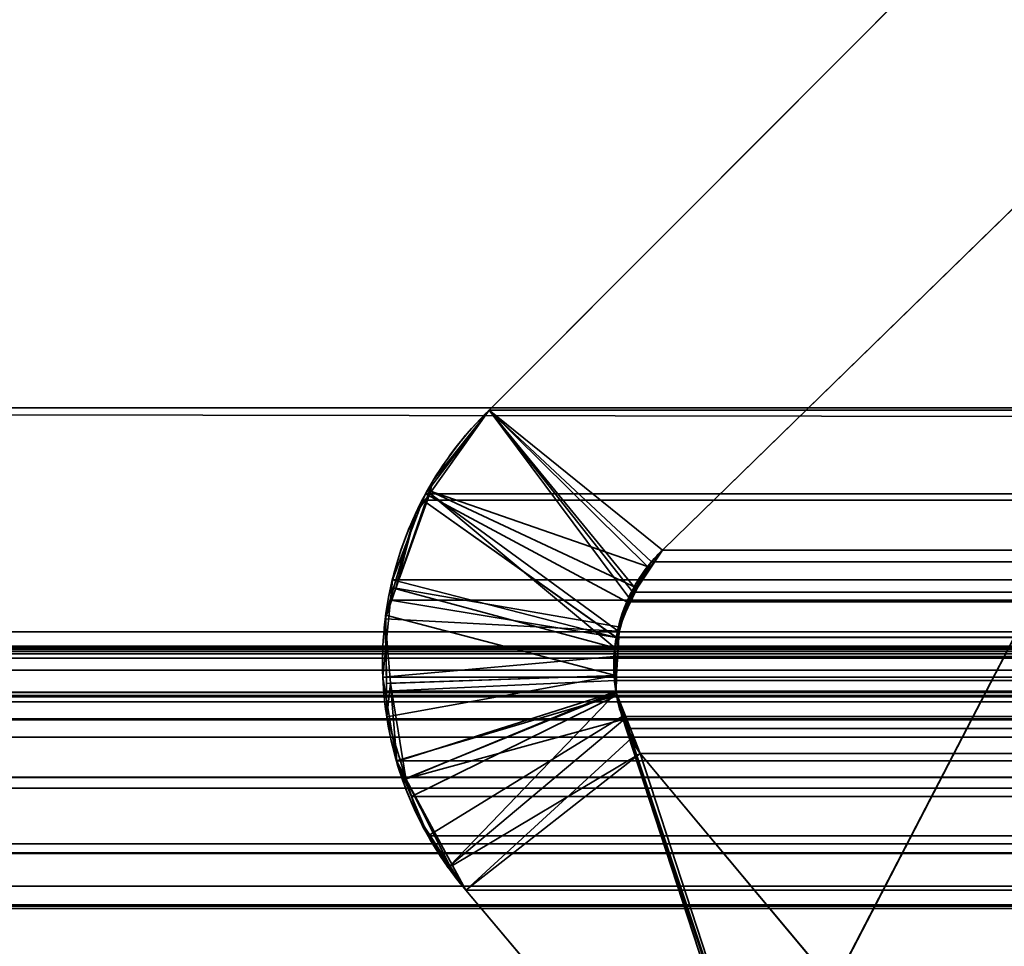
# Model space of a CAD drawing. Header units: millimetres. Extents: x -603 to 3703, y -121 to 193.
# Tile 362 of 656: x 1037.29 to 1039.94, y 1.19 to 3.69. Entities that reach past the tile are written whole.
import ezdxf

# ---------------------------------------------------------------- set-up
doc = ezdxf.new("R2010")
doc.units = ezdxf.units.MM
doc.layers.add('152', color=7, linetype='Continuous', true_color=0xffffff)

# ---------------------------------------------------------------- blocks, each defined once
blk = doc.blocks.new('UG_SURFACE_066')
at = {"layer": '152', "color": 252, "linetype": 'Continuous', "lineweight": 35}
for points in [[(1041, 4.0145, -7.75), (1026, 4.0145, -7.75), (1026, -24.9528, -7.75), (1974, -24.9528, -7.75)], [(1026, -24.9528, -8.75), (1026, 4.0145, -8.75), (1041, 4.0145, -8.75)], [(1041, 4.0145, -8.75), (1959, 4.0145, -8.75), (1026, -24.9528, -8.75)], [(1959, 4.0145, -8.75), (1974, 4.0145, -8.75), (1974, -24.9528, -8.75), (1026, -24.9528, -8.75)]]:
    blk.add_3dface(points, dxfattribs=at)
blk = doc.blocks.new('UG_SURFACE_068')
at = {"layer": '152', "color": 7, "linetype": 'Continuous', "lineweight": 35}
for points in [[(1039.8083, 3.9049, 2007.4418), (1039.8064, 3.8936, 2007.4437), (1040.271, 3.4787, 2006.979), (1040.3596, 3.6037, 2006.8905)], [(1040.3596, 3.6037, 2006.8905), (1040.4038, 3.6663, 2006.8462), (1040.4313, 3.7599, 2006.8188), (1039.8083, 3.9049, 2007.4418)], [(1040.271, 3.4787, -8.75), (1039.0229, 2.2621, -8.75), (1038.5557, 2.6395, -8.75), (1039.8064, 3.8936, -8.75)], [(1039.0229, 2.2621, 2008.2271), (1040.271, 3.4787, 2006.979), (1039.8064, 3.8936, 2007.4437), (1038.5557, 2.6395, 2008.6942)], [(1039.8064, 3.8936, -8.75), (1038.5557, 2.6395, -8.75), (1038.5557, 2.6395, 2008.6942), (1039.8064, 3.8936, 2007.4437)], [(1039.8064, 3.8936, -8.75), (1040.354, 3.6031, -8.75), (1040.271, 3.4787, -8.75)], [(1039.8064, 3.8936, -8.75), (1040.4179, 3.6987, -8.75), (1040.354, 3.6031, -8.75)], [(1040.271, 3.4787, 2006.979), (1039.0229, 2.2621, 2008.2271), (1039.0229, 2.2621, -8.75), (1040.271, 3.4787, -8.75)], [(1038.395, 2.4216, -8.75), (1038.4043, 2.4487, -8.75), (1038.5557, 2.6395, -8.75), (1038.983, 2.2174, -8.75)], [(1038.9063, 2.0413, 2008.3437), (1038.9322, 2.1339, 2008.3179), (1038.5557, 2.6395, 2008.6942), (1038.396, 2.4145, 2008.8539)], [(1038.4043, 2.4487, -8.75), (1038.396, 2.4145, 2008.8539), (1038.5557, 2.6395, 2008.6942)], [(1038.5557, 2.6395, 2008.6942), (1038.5557, 2.6395, -8.75), (1038.4043, 2.4487, -8.75)], [(1039.0229, 2.2621, -8.75), (1038.983, 2.2174, -8.75), (1038.5557, 2.6395, -8.75)], [(1038.5557, 2.6395, 2008.6942), (1038.9322, 2.1339, 2008.3179), (1038.95, 2.1591, 2008.3001)], [(1038.95, 2.1591, 2008.3001), (1039.0229, 2.2621, 2008.2271), (1038.5557, 2.6395, 2008.6942)], [(1038.4043, 2.4487, -8.75), (1038.395, 2.4216, -8.75), (1038.396, 2.4145, 2008.8539)], [(1038.955, 2.1594, -8.75), (1038.9044, 2.0549, -8.75), (1038.3043, 2.1591, -8.75), (1038.395, 2.4216, -8.75)], [(1038.396, 2.4145, 2008.8539), (1038.395, 2.4216, -8.75), (1038.3043, 2.1591, -8.75)], [(1038.395, 2.4216, -8.75), (1038.983, 2.2174, -8.75), (1038.955, 2.1594, -8.75)], [(1038.396, 2.4145, 2008.8539), (1038.357, 2.3595, 2008.893), (1038.2984, 2.1593, 2008.9517), (1038.8944, 1.9984, 2008.3556)], [(1038.3043, 2.1591, -8.75), (1038.357, 2.3595, 2008.893), (1038.396, 2.4145, 2008.8539)], [(1038.396, 2.4145, 2008.8539), (1038.8944, 1.9984, 2008.3556), (1038.9063, 2.0413, 2008.3437)], [(1038.3043, 2.1591, -8.75), (1038.2984, 2.1593, 2008.9517), (1038.357, 2.3595, 2008.893)], [(1039.0229, 2.2621, 2008.2271), (1038.95, 2.1591, 2008.3001), (1038.955, 2.1594, -8.75)], [(1038.955, 2.1594, -8.75), (1038.983, 2.2174, -8.75), (1039.0229, 2.2621, 2008.2271)], [(1038.983, 2.2174, -8.75), (1039.0229, 2.2621, -8.75), (1039.0229, 2.2621, 2008.2271)], [(1038.2758, 2.0769, -8.75), (1038.2771, 2.0869, 2008.9729), (1038.2984, 2.1593, 2008.9517)], [(1038.2984, 2.1593, 2008.9517), (1038.3043, 2.1591, -8.75), (1038.2758, 2.0769, -8.75)], [(1038.2758, 2.0769, -8.75), (1038.3043, 2.1591, -8.75), (1038.9044, 2.0549, -8.75), (1038.904, 2.0437, -8.75)], [(1038.8967, 1.9241, 2008.3532), (1038.8944, 1.9984, 2008.3556), (1038.2984, 2.1593, 2008.9517), (1038.2771, 2.0869, 2008.9729)], [(1038.904, 2.0437, -8.75), (1038.9044, 2.0549, -8.75), (1038.95, 2.1591, 2008.3001)], [(1038.95, 2.1591, 2008.3001), (1038.9322, 2.1339, 2008.3179), (1038.904, 2.0437, -8.75)], [(1038.9044, 2.0549, -8.75), (1038.955, 2.1594, -8.75), (1038.95, 2.1591, 2008.3001)], [(1038.9322, 2.1339, 2008.3179), (1038.9063, 2.0413, 2008.3437), (1038.904, 2.0437, -8.75)], [(1038.2788, 1.902, 2008.9712), (1038.2771, 2.0869, 2008.9729), (1038.2758, 2.0769, -8.75)], [(1038.2897, 1.9034, -8.75), (1038.2758, 2.0769, -8.75), (1038.904, 2.0437, -8.75), (1038.8993, 1.9236, -8.75)], [(1038.2758, 2.0769, -8.75), (1038.2897, 1.9034, -8.75), (1038.2788, 1.902, 2008.9712)], [(1038.2771, 2.0869, 2008.9729), (1038.2788, 1.902, 2008.9712), (1038.8967, 1.9241, 2008.3532)], [(1038.9063, 2.0413, 2008.3437), (1038.8944, 1.9984, 2008.3556), (1038.8993, 1.9236, -8.75)], [(1038.8993, 1.9236, -8.75), (1038.904, 2.0437, -8.75), (1038.9063, 2.0413, 2008.3437)], [(1038.8944, 1.9984, 2008.3556), (1038.8967, 1.9241, 2008.3532), (1038.8993, 1.9236, -8.75)], [(1038.8967, 1.9241, 2008.3532), (1038.2788, 1.902, 2008.9712), (1038.2797, 1.8123, 2008.9703)], [(1038.2797, 1.8123, 2008.9703), (1038.3317, 1.6459, 2008.9183), (1038.8981, 1.8769, 2008.3518), (1038.8967, 1.9241, 2008.3532)], [(1038.8993, 1.9236, -8.75), (1038.8976, 1.8796, -8.75), (1038.3066, 1.6913, -8.75), (1038.2897, 1.9034, -8.75)], [(1038.8993, 1.9236, -8.75), (1038.8967, 1.9241, 2008.3532), (1038.8981, 1.8769, 2008.3518)], [(1038.8981, 1.8769, 2008.3518), (1038.8976, 1.8796, -8.75), (1038.8993, 1.9236, -8.75)], [(1038.2797, 1.8123, 2008.9703), (1038.2788, 1.902, 2008.9712), (1038.2897, 1.9034, -8.75)], [(1038.3317, 1.6459, 2008.9183), (1038.2797, 1.8123, 2008.9703), (1038.2897, 1.9034, -8.75)], [(1038.2897, 1.9034, -8.75), (1038.3066, 1.6913, -8.75), (1038.3317, 1.6459, 2008.9183)], [(1038.3315, 1.645, -8.75), (1038.3066, 1.6913, -8.75), (1038.8976, 1.8796, -8.75)], [(1038.3315, 1.645, -8.75), (1038.8976, 1.8796, -8.75), (1038.9258, 1.8076, -8.75)], [(1038.8981, 1.8769, 2008.3518), (1038.3317, 1.6459, 2008.9183), (1038.3643, 1.542, 2008.8856), (1038.45, 1.4105, 2008.8)], [(1038.9214, 1.807, 2008.3287), (1038.8981, 1.8769, 2008.3518), (1038.45, 1.4105, 2008.8)], [(1038.8976, 1.8796, -8.75), (1038.8981, 1.8769, 2008.3518), (1038.9214, 1.807, 2008.3287)], [(1038.9214, 1.807, 2008.3287), (1038.9258, 1.8076, -8.75), (1038.8976, 1.8796, -8.75)], [(1038.9258, 1.8076, -8.75), (1038.9628, 1.7131, -8.75), (1038.4572, 1.4111, -8.75), (1038.3315, 1.645, -8.75)], [(1038.45, 1.4105, 2008.8), (1038.4927, 1.345, 2008.7574), (1038.939, 1.754, 2008.311), (1038.9214, 1.807, 2008.3287)], [(1038.9258, 1.8076, -8.75), (1038.9214, 1.807, 2008.3287), (1038.939, 1.754, 2008.311)], [(1038.9258, 1.8076, -8.75), (1038.939, 1.754, 2008.311), (1038.9628, 1.7131, 2008.2872)], [(1038.9628, 1.7131, 2008.2872), (1038.9628, 1.7131, -8.75), (1038.9258, 1.8076, -8.75)], [(1038.9628, 1.7131, 2008.2872), (1038.939, 1.754, 2008.311), (1038.4927, 1.345, 2008.7574)], [(1038.4927, 1.345, -8.75), (1038.4572, 1.4111, -8.75), (1038.9628, 1.7131, -8.75)], [(1038.9628, 1.7131, -8.75), (1039.515, 1.0529, -8.75), (1039.4311, 0.2303, -8.75), (1038.4927, 1.345, -8.75)], [(1039.515, 1.0529, 2007.735), (1038.9628, 1.7131, 2008.2872), (1038.4927, 1.345, 2008.7574), (1039.4311, 0.2303, 2007.8189)], [(1038.9628, 1.7131, 2008.2872), (1039.515, 1.0529, 2007.735), (1039.515, 1.0529, -8.75), (1038.9628, 1.7131, -8.75)], [(1038.3066, 1.6913, -8.75), (1038.3315, 1.645, -8.75), (1038.3317, 1.6459, 2008.9183)], [(1038.3643, 1.542, 2008.8856), (1038.3317, 1.6459, 2008.9183), (1038.3315, 1.645, -8.75)], [(1038.3315, 1.645, -8.75), (1038.4572, 1.4111, -8.75), (1038.45, 1.4105, 2008.8)], [(1038.45, 1.4105, 2008.8), (1038.3643, 1.542, 2008.8856), (1038.3315, 1.645, -8.75)], [(1038.4927, 1.345, 2008.7574), (1038.45, 1.4105, 2008.8), (1038.4572, 1.4111, -8.75)], [(1038.4572, 1.4111, -8.75), (1038.4927, 1.345, -8.75), (1038.4927, 1.345, 2008.7574)], [(1038.4927, 1.345, -8.75), (1039.4311, 0.2303, -8.75), (1039.4311, 0.2303, 2007.8189), (1038.4927, 1.345, 2008.7574)]]:
    blk.add_3dface(points, dxfattribs=at)
blk = doc.blocks.new('UG_SURFACE_069')
at = {"layer": '152', "color": 7, "linetype": 'Continuous', "lineweight": 35}
for points in [[(1974.175, 2.6459, 2021.425), (1974.1284, 5.9608, 2021.3785), (1025.8716, 5.9608, 2021.3785), (1025.825, 2.6459, 2021.425)], [(1026.7951, 2.0412, 2020.4549), (1026.8776, 4.9715, 2020.3724), (1973.1224, 4.9715, 2020.3724), (1973.2049, 2.0412, 2020.4549)], [(1039.8074, 3.8999, 2007.4427), (1039.8085, 3.9069, 2007.4415), (1040.3413, 3.5634, 2006.9087)], [(1040.4299, 3.7374, 2006.82), (1040.3566, 3.5821, 2006.8934), (1040.3413, 3.5634, 2006.9087), (1039.8085, 3.9069, 2007.4415)], [(1038.5557, 2.6395, 2008.6942), (1039.8064, 3.8936, 2007.4437), (1040.271, 3.4787, 2006.979), (1039.0229, 2.2621, 2008.2271)], [(1039.8064, 3.8936, 2007.4437), (1038.5557, 2.6395, 2008.6942), (1961.4443, 2.6395, 2008.6942), (1960.1936, 3.8936, 2007.4437)], [(1040.3413, 3.5634, 2006.9087), (1040.271, 3.4787, 2006.979), (1039.8064, 3.8936, 2007.4437), (1039.8074, 3.8999, 2007.4427)], [(1959.729, 3.4787, 2006.979), (1960.9771, 2.2621, 2008.2271), (1039.0229, 2.2621, 2008.2271), (1040.271, 3.4787, 2006.979)], [(1974.1695, 1.0733, 2021.4195), (1025.825, 2.6459, 2021.425), (1025.7392, 0.3108, 2021.5108)], [(1974.1695, 1.0733, 2021.4195), (1974.175, 2.6459, 2021.425), (1025.825, 2.6459, 2021.425)], [(1038.9432, 2.1485, 2008.307), (1038.927, 2.1222, 2008.3232), (1038.3841, 2.4134, 2008.8658), (1038.5557, 2.6395, 2008.6942)], [(1961.6159, 2.4134, 2008.8658), (1961.4443, 2.6395, 2008.6942), (1038.5557, 2.6395, 2008.6942), (1038.3841, 2.4134, 2008.8658)], [(1038.5557, 2.6395, 2008.6942), (1038.9938, 2.2307, 2008.2562), (1038.9432, 2.1485, 2008.307)], [(1039.0229, 2.2621, 2008.2271), (1038.9938, 2.2307, 2008.2562), (1038.5557, 2.6395, 2008.6942)], [(1038.8983, 2.026, 2008.3516), (1038.295, 2.1819, 2008.955), (1038.3775, 2.3964, 2008.8725)], [(1961.705, 2.1819, 2008.955), (1961.6225, 2.3964, 2008.8725), (1038.3775, 2.3964, 2008.8725), (1038.295, 2.1819, 2008.955)], [(1038.3775, 2.3964, 2008.8725), (1038.3841, 2.4134, 2008.8658), (1038.927, 2.1222, 2008.3232), (1038.8988, 2.0275, 2008.3513)], [(1038.3775, 2.3964, 2008.8725), (1961.6225, 2.3964, 2008.8725), (1961.6159, 2.4134, 2008.8658)], [(1038.3841, 2.4134, 2008.8658), (1038.3775, 2.3964, 2008.8725), (1961.6159, 2.4134, 2008.8658)], [(1038.8988, 2.0275, 2008.3513), (1038.8983, 2.026, 2008.3516), (1038.3775, 2.3964, 2008.8725)], [(1961.0555, 2.1585, 2008.3055), (1038.9938, 2.2307, 2008.2562), (1039.0229, 2.2621, 2008.2271)], [(1039.0229, 2.2621, 2008.2271), (1960.9771, 2.2621, 2008.2271), (1961.0555, 2.1585, 2008.3055)], [(1961.0584, 2.151, 2008.3084), (1038.9432, 2.1485, 2008.307), (1038.9938, 2.2307, 2008.2562)], [(1961.0555, 2.1585, 2008.3055), (1961.0584, 2.151, 2008.3084), (1038.9938, 2.2307, 2008.2562)], [(1038.2897, 2.1271, 2008.9602), (1038.295, 2.1819, 2008.955), (1038.8983, 2.026, 2008.3516)], [(1038.295, 2.1819, 2008.955), (1038.2897, 2.1271, 2008.9602), (1961.7103, 2.1271, 2008.9602)], [(1038.295, 2.1819, 2008.955), (1961.7103, 2.1271, 2008.9602), (1961.705, 2.1819, 2008.955)], [(1038.9432, 2.1485, 2008.307), (1961.0584, 2.151, 2008.3084), (1961.0955, 2.0554, 2008.3454)], [(1038.8983, 2.026, 2008.3516), (1038.8924, 1.975, 2008.3575), (1038.2693, 1.9194, 2008.9808), (1038.2897, 2.1271, 2008.9602)], [(1961.7307, 1.9194, 2008.9808), (1038.2897, 2.1271, 2008.9602), (1038.2693, 1.9194, 2008.9808)], [(1961.7307, 1.9194, 2008.9808), (1961.7103, 2.1271, 2008.9602), (1038.2897, 2.1271, 2008.9602)], [(1961.0955, 2.0554, 2008.3454), (1038.927, 2.1222, 2008.3232), (1038.9432, 2.1485, 2008.307)], [(1961.0989, 2.027, 2008.3489), (1038.8988, 2.0275, 2008.3513), (1038.927, 2.1222, 2008.3232)], [(1961.0955, 2.0554, 2008.3454), (1961.0989, 2.027, 2008.3489), (1038.927, 2.1222, 2008.3232)], [(1026.7959, 2.002, 2020.4542), (1026.7951, 2.0412, 2020.4549), (1973.2049, 2.0412, 2020.4549)], [(1026.7959, 2.002, 2020.4542), (1973.2049, 2.0412, 2020.4549), (1973.2012, 1.9603, 2020.4513)], [(1038.8924, 1.975, 2008.3575), (1038.8983, 2.026, 2008.3516), (1961.1057, 1.9097, 2008.3556)], [(1961.1082, 1.9483, 2008.3582), (1038.8983, 2.026, 2008.3516), (1038.8988, 2.0275, 2008.3513)], [(1961.1082, 1.9483, 2008.3582), (1961.1057, 1.9097, 2008.3556), (1038.8983, 2.026, 2008.3516)], [(1038.8988, 2.0275, 2008.3513), (1961.0989, 2.027, 2008.3489), (1961.1082, 1.9483, 2008.3582)], [(1026.7959, 2.002, 2020.4542), (1973.2012, 1.9603, 2020.4513), (1973.1883, 1.8784, 2020.4382)], [(1973.1883, 1.8784, 2020.4382), (1026.8117, 1.8784, 2020.4382), (1026.7959, 2.002, 2020.4542)], [(1029.6266, 1.997, 2017.6234), (1027.7102, 1.295, 2019.5398), (1972.2898, 1.295, 2019.5398), (1970.3734, 1.997, 2017.6234)], [(1029.6266, 1.997, 2017.6234), (1970.3734, 1.997, 2017.6234), (1970.2933, 2.0043, 2017.5433)], [(1029.7089, 1.9934, 2017.5412), (1029.6266, 1.997, 2017.6234), (1970.2933, 2.0043, 2017.5433)], [(1970.2933, 2.0043, 2017.5433), (1970.291, 2.0038, 2017.5412), (1029.7089, 1.9934, 2017.5412)], [(1029.8151, 1.9887, 2017.4348), (1029.7089, 1.9934, 2017.5412), (1970.291, 2.0038, 2017.5412)], [(1029.8151, 1.9887, 2017.4348), (1970.291, 2.0038, 2017.5412), (1970.1668, 1.974, 2017.4167)], [(1970.1668, 1.974, 2017.4167), (1029.8339, 1.982, 2017.416), (1029.8151, 1.9887, 2017.4348)], [(1029.8662, 1.9704, 2017.3838), (1029.8339, 1.982, 2017.416), (1970.1668, 1.974, 2017.4167)], [(1029.8662, 1.9704, 2017.3838), (1970.1668, 1.974, 2017.4167), (1970.1148, 1.9616, 2017.365)], [(1970.1148, 1.9616, 2017.365), (1029.9113, 1.938, 2017.3388), (1029.8662, 1.9704, 2017.3838)], [(1038.2754, 1.8818, 2008.9746), (1038.2693, 1.9194, 2008.9808), (1038.8924, 1.975, 2008.3575), (1038.8967, 1.9101, 2008.3532)], [(1961.1057, 1.9097, 2008.3556), (1038.8967, 1.9101, 2008.3532), (1038.8924, 1.975, 2008.3575)], [(1970.1148, 1.9616, 2017.365), (1970.0878, 1.941, 2017.3378), (1029.9113, 1.938, 2017.3388)], [(1030.0065, 1.8695, 2017.2434), (1029.9113, 1.938, 2017.3388), (1970.0878, 1.941, 2017.3378)], [(1030.0065, 1.8695, 2017.2434), (1970.0878, 1.941, 2017.3378), (1969.9935, 1.8695, 2017.2434)], [(1038.2693, 1.9194, 2008.9808), (1038.2754, 1.8818, 2008.9746), (1961.7246, 1.8818, 2008.9746), (1961.7307, 1.9194, 2008.9808)], [(1038.8967, 1.9101, 2008.3532), (1038.8993, 1.8701, 2008.3506), (1038.3061, 1.6931, 2008.944), (1038.2754, 1.8818, 2008.9746)], [(1038.8967, 1.9101, 2008.3532), (1961.1057, 1.9097, 2008.3556), (1961.1048, 1.8959, 2008.3547)], [(1038.8993, 1.8701, 2008.3506), (1038.8967, 1.9101, 2008.3532), (1961.1048, 1.8959, 2008.3547)], [(1961.1048, 1.8959, 2008.3547), (1038.9141, 1.8134, 2008.3358), (1038.8993, 1.8701, 2008.3506)], [(1038.9141, 1.8134, 2008.3358), (1961.1048, 1.8959, 2008.3547), (1961.0796, 1.7957, 2008.3296)], [(1026.8117, 1.8784, 2020.4382), (1973.1883, 1.8784, 2020.4382), (1973.1793, 1.8544, 2020.4294)], [(1973.1793, 1.8544, 2020.4294), (1026.8185, 1.8526, 2020.4315), (1026.8117, 1.8784, 2020.4382)], [(1969.9935, 1.8695, 2017.2434), (1030.0086, 1.8664, 2017.2415), (1030.0065, 1.8695, 2017.2434)], [(1969.9935, 1.8695, 2017.2434), (1969.9914, 1.8664, 2017.2415), (1030.0086, 1.8664, 2017.2415)], [(1030.0086, 1.8664, 2017.2415), (1969.9914, 1.8664, 2017.2415), (1969.9214, 1.7573, 2017.1714), (1030.0786, 1.7573, 2017.1714)], [(1961.7246, 1.8818, 2008.9746), (1038.2754, 1.8818, 2008.9746), (1038.3061, 1.6931, 2008.944)], [(1961.6939, 1.6931, 2008.944), (1961.7246, 1.8818, 2008.9746), (1038.3061, 1.6931, 2008.944)], [(1038.3465, 1.5969, 2008.9035), (1038.3061, 1.6931, 2008.944), (1038.8993, 1.8701, 2008.3506)], [(1038.8993, 1.8701, 2008.3506), (1038.9141, 1.8134, 2008.3358), (1038.3912, 1.4909, 2008.8589), (1038.3465, 1.5969, 2008.9035)], [(1026.8308, 1.8061, 2020.4191), (1026.8185, 1.8526, 2020.4315), (1973.1793, 1.8544, 2020.4294)], [(1026.8308, 1.8061, 2020.4191), (1973.1793, 1.8544, 2020.4294), (1973.1114, 1.6712, 2020.3614)], [(1026.8308, 1.8061, 2020.4191), (1973.1114, 1.6712, 2020.3614), (1973.0958, 1.65, 2020.3459)], [(1973.0958, 1.65, 2020.3459), (1026.9051, 1.6498, 2020.345), (1026.8308, 1.8061, 2020.4191)], [(1038.9141, 1.8134, 2008.3358), (1039.4311, 0.2303, 2007.8189), (1038.4927, 1.345, 2008.7574), (1038.3912, 1.4909, 2008.8589)], [(1038.9141, 1.8134, 2008.3358), (1039.4624, 0.1807, 2007.7875), (1039.4311, 0.2303, 2007.8189)], [(1039.4624, 0.1807, 2007.7875), (1038.9141, 1.8134, 2008.3358), (1038.9301, 1.7805, 2008.3199)], [(1038.9141, 1.8134, 2008.3358), (1961.0796, 1.7957, 2008.3296), (1961.0711, 1.7793, 2008.321)], [(1961.0711, 1.7793, 2008.321), (1038.9301, 1.7805, 2008.3199), (1038.9141, 1.8134, 2008.3358)], [(1038.9301, 1.7805, 2008.3199), (1038.9628, 1.7131, 2008.2872), (1039.4624, 0.1807, 2007.7875)], [(1038.9301, 1.7805, 2008.3199), (1961.0711, 1.7793, 2008.321), (1961.0372, 1.7131, 2008.2872)], [(1961.0372, 1.7131, 2008.2872), (1038.9628, 1.7131, 2008.2872), (1038.9301, 1.7805, 2008.3199)], [(1030.0786, 1.7573, 2017.1714), (1969.9214, 1.7573, 2017.1714), (1969.2748, 1.0739, 2016.5248), (1030.7252, 1.0739, 2016.5248)], [(1039.4624, 0.1807, 2007.7875), (1038.9628, 1.7131, 2008.2872), (1039.515, 1.0529, 2007.735)], [(1961.0372, 1.7131, 2008.2872), (1960.485, 1.0529, 2007.735), (1039.515, 1.0529, 2007.735), (1038.9628, 1.7131, 2008.2872)], [(1038.3061, 1.6931, 2008.944), (1038.3465, 1.5969, 2008.9035), (1961.6535, 1.5969, 2008.9035), (1961.6939, 1.6931, 2008.944)], [(1026.9051, 1.6498, 2020.345), (1973.0958, 1.65, 2020.3459), (1972.993, 1.5104, 2020.2429)], [(1026.9184, 1.6214, 2020.3316), (1026.9051, 1.6498, 2020.345), (1972.993, 1.5104, 2020.2429)], [(1026.9184, 1.6214, 2020.3316), (1972.993, 1.5104, 2020.2429), (1972.9424, 1.4748, 2020.1924)], [(1972.9424, 1.4748, 2020.1924), (1027.0568, 1.4692, 2020.1933), (1026.9184, 1.6214, 2020.3316)], [(1961.6088, 1.4909, 2008.8589), (1038.3465, 1.5969, 2008.9035), (1038.3912, 1.4909, 2008.8589)], [(1961.6088, 1.4909, 2008.8589), (1961.6535, 1.5969, 2008.9035), (1038.3465, 1.5969, 2008.9035)], [(1038.3912, 1.4909, 2008.8589), (1038.4927, 1.345, 2008.7574), (1961.5073, 1.345, 2008.7574), (1961.6088, 1.4909, 2008.8589)], [(1027.079, 1.4448, 2020.1712), (1027.0568, 1.4692, 2020.1933), (1972.9424, 1.4748, 2020.1924)], [(1027.079, 1.4448, 2020.1712), (1972.9424, 1.4748, 2020.1924), (1972.7571, 1.3446, 2020.0071)], [(1027.079, 1.4448, 2020.1712), (1972.7571, 1.3446, 2020.0071), (1972.7485, 1.3429, 2019.9986)], [(1972.7485, 1.3429, 2019.9986), (1027.2546, 1.3554, 2019.9955), (1027.079, 1.4448, 2020.1712)], [(1027.3538, 1.3048, 2019.8963), (1027.2546, 1.3554, 2019.9955), (1972.7485, 1.3429, 2019.9986)], [(1027.47, 1.3016, 2019.7799), (1027.3538, 1.3048, 2019.8963), (1972.7485, 1.3429, 2019.9986)], [(1972.7485, 1.3429, 2019.9986), (1972.5286, 1.3, 2019.7787), (1027.47, 1.3016, 2019.7799)], [(1038.4927, 1.345, 2008.7574), (1039.4311, 0.2303, 2007.8189), (1960.5689, 0.2303, 2007.8189), (1961.5073, 1.345, 2008.7574)], [(1027.47, 1.3016, 2019.7799), (1972.5286, 1.3, 2019.7787), (1972.4199, 1.2788, 2019.67)], [(1027.7102, 1.295, 2019.5398), (1027.47, 1.3016, 2019.7799), (1972.4199, 1.2788, 2019.67)], [(1972.4199, 1.2788, 2019.67), (1972.2898, 1.295, 2019.5398), (1027.7102, 1.295, 2019.5398)]]:
    blk.add_3dface(points, dxfattribs=at)
blk = doc.blocks.new('UG_SURFACE_094')
at = {"layer": '152', "color": 252, "linetype": 'Continuous', "lineweight": 35}
for points in [[(1023.5, -29.92, 2023.7501), (1976.5, -29.92, 2023.7501), (1976.5, 14.42, 2023.7501), (1023.5, 14.42, 2023.7501)], [(1025, -29.92, 2022.2499), (1025, 14.42, 2022.2499), (1975, 14.42, 2022.2499), (1975, -29.92, 2022.2499)]]:
    blk.add_3dface(points, dxfattribs=at)
blk = doc.blocks.new('UG_SURFACE_179')
at = {"layer": '152', "color": 252, "linetype": 'Continuous', "lineweight": 35}
for points in [[(2165, -18, 2212.25), (2165, 174.4, 2212.25), (835, 174.4, 2212.25), (835, -18, 2212.25)], [(985, -18, 2062.2499), (985, 174.4, 2062.2499), (2015.0001, 174.4, 2062.2499), (2015.0001, -18, 2062.2499)]]:
    blk.add_3dface(points, dxfattribs=at)

msp = doc.modelspace()

# ---------------------------------------------------------------- linework, layer by layer
at = {"layer": '152', "color": 7, "linetype": 'Continuous', "lineweight": 35}
for p, q in [((1038.5557, 2.6395, 2008.6943), (1039.8063, 3.8936, 2007.4437)), ((1039.8063, 3.8936, -8.75), (1038.5557, 2.6395, -8.75)), ((1038.5557, 2.6395, 2008.6943), (1039.8063, 3.8936, 2007.4437)), ((1040.2711, 3.4787, -8.75), (1039.023, 2.2621, -8.75)), ((1040.2711, 3.4787, 2006.9789), (1039.023, 2.2621, 2008.227)), ((1040.2711, 3.4787, 2006.9789), (1039.023, 2.2621, 2008.227)), ((1974.175, 2.6459, 2021.425), (1025.825, 2.6459, 2021.425)), ((1038.5557, 2.6395, -8.75), (1038.5557, 2.6395, 2008.6943)), ((1038.5557, 2.6395, 2008.6943), (1961.4443, 2.6395, 2008.6943)), ((1960.977, 2.2621, 2008.227), (1039.023, 2.2621, 2008.227)), ((1039.023, 2.2621, 2008.227), (1039.023, 2.2621, -8.75)), ((1026.7951, 2.0412, 2020.4549), (1973.2049, 2.0412, 2020.4549)), ((1029.6266, 1.997, 2017.6234), (1970.3734, 1.997, 2017.6234)), ((1026.8117, 1.8784, 2020.4383), (1973.1883, 1.8784, 2020.4383)), ((1030.0786, 1.7573, 2017.1714), (1969.9214, 1.7573, 2017.1714)), ((1961.0372, 1.7131, 2008.2872), (1038.9628, 1.7131, 2008.2872)), ((1038.9628, 1.7131, 2008.2872), (1039.515, 1.0529, 2007.735)), ((1038.9628, 1.7131, 2008.2872), (1038.9628, 1.7131, -8.75)), ((1038.9628, 1.7131, -8.75), (1039.515, 1.0529, -8.75)), ((1038.9628, 1.7131, 2008.2872), (1039.515, 1.0529, 2007.735)), ((1038.4927, 1.345, -8.75), (1039.4311, 0.2303, -8.75)), ((1038.4927, 1.345, -8.75), (1038.4927, 1.345, 2008.7573)), ((1038.4927, 1.345, 2008.7573), (1961.5073, 1.345, 2008.7573)), ((1039.4311, 0.2303, 2007.8189), (1038.4927, 1.345, 2008.7573)), ((1039.4311, 0.2303, 2007.8189), (1038.4927, 1.345, 2008.7573)), ((1027.7101, 1.295, 2019.5399), (1972.2899, 1.295, 2019.5399))]:
    msp.add_line(p, q, dxfattribs=at)
for points in [[(1038.4927, 1.345, -8.75), (1038.1709, 1.7265, -8.75), (1038.1985, 2.2915, -8.75), (1038.5557, 2.6395, -8.75)], [(1038.5557, 2.6395, 2008.6943), (1038.1985, 2.2915, 2009.0515), (1038.1709, 1.7265, 2009.0791), (1038.4927, 1.345, 2008.7573)], [(1039.023, 2.2621, 2008.227), (1038.8743, 2.117, 2008.3757), (1038.8488, 1.8869, 2008.4012), (1038.9628, 1.7131, 2008.2872)], [(1038.9628, 1.7131, -8.75), (1038.8488, 1.8869, -8.75), (1038.8743, 2.117, -8.75), (1039.023, 2.2621, -8.75)]]:
    msp.add_open_spline(points, degree=3, dxfattribs=at)
for points, knots in [([(1038.5557, 2.6395, 2008.6943), (1038.4913, 2.5767, 2008.7587), (1038.4318, 2.501, 2008.8182), (1038.3462, 2.3438, 2008.9038), (1038.3151, 2.2651, 2008.9349), (1038.2749, 2.0983, 2008.9751), (1038.2657, 2.0076, 2008.9843), (1038.2724, 1.8421, 2008.9776), (1038.2853, 1.7647, 2008.9647), (1038.3271, 1.6205, 2008.9229), (1038.3565, 1.5522, 2008.8935), (1038.4213, 1.4376, 2008.8287), (1038.4557, 1.3888, 2008.7943), (1038.4927, 1.345, 2008.7573)], [0, 0, 0, 0, 0.216801, 0.216801, 0.388943, 0.388943, 0.56272, 0.56272, 0.714161, 0.714161, 0.867331, 0.867331, 1, 1, 1, 1]), ([(1038.9628, 1.7131, 2008.2872), (1038.9433, 1.7428, 2008.3067), (1038.9263, 1.7768, 2008.3237), (1038.908, 1.8316, 2008.342), (1038.903, 1.8507, 2008.347), (1038.8929, 1.9041, 2008.3571), (1038.8905, 1.94, 2008.3595), (1038.8934, 1.9922, 2008.3566), (1038.8954, 2.0093, 2008.3546), (1038.9042, 2.0598, 2008.3458), (1038.9142, 2.0924, 2008.3358), (1038.9445, 2.1632, 2008.3055), (1038.9678, 2.1999, 2008.2822), (1039.0032, 2.2419, 2008.2468), (1039.0129, 2.2523, 2008.2371), (1039.023, 2.2621, 2008.227)], [0, 0, 0, 0, 0.1907, 0.1907, 0.284569, 0.284569, 0.449788, 0.449788, 0.529986, 0.529986, 0.693188, 0.693188, 0.9195, 0.9195, 1, 1, 1, 1])]:
    msp.add_open_spline(points, degree=3, knots=knots, dxfattribs=at)

# ---------------------------------------------------------------- block references
at = {"layer": '152', "color": 252, "linetype": 'Continuous', "lineweight": 35}
for name in ['UG_SURFACE_179', 'UG_SURFACE_066', 'UG_SURFACE_094']:
    msp.add_blockref(name, (0, 0), dxfattribs=at)
at = {"layer": '152', "color": 7, "linetype": 'Continuous', "lineweight": 35}
for name in ['UG_SURFACE_068', 'UG_SURFACE_069']:
    msp.add_blockref(name, (0, 0), dxfattribs=at)

doc.saveas('drawing.dxf')
